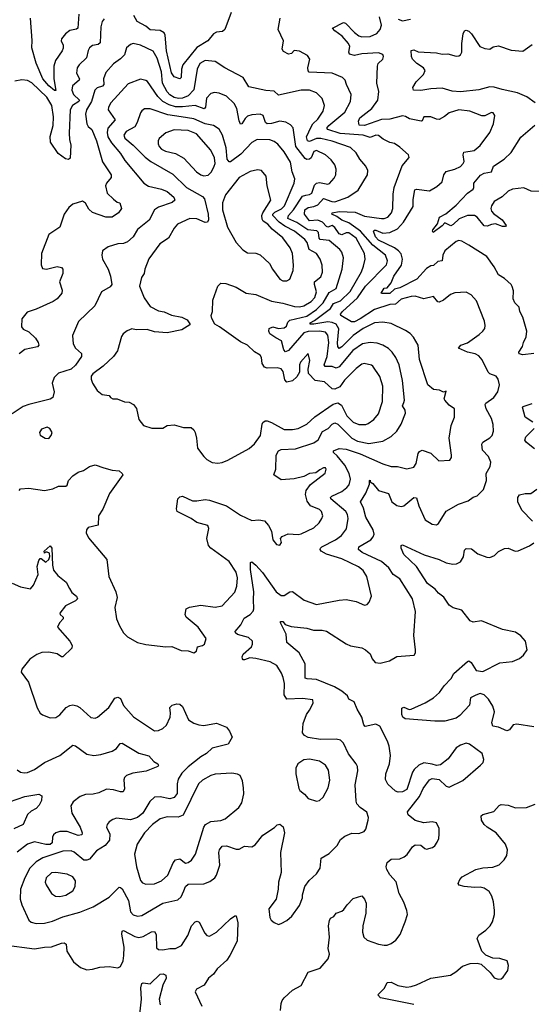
# Model space of a CAD drawing. Extents: x 1954683 to 2060285, y 904798 to 1016299.
# Tile 465 of 472: x 2045089 to 2048718, y 1004319 to 1011305. Entities that reach past the tile are written whole.
import ezdxf

# ---------------------------------------------------------------- set-up
doc = ezdxf.new("R2010")
doc.units = 0

msp = doc.modelspace()

# ---------------------------------------------------------------- linework, layer by layer
at = {"layer": '0CON10XD'}
for points in [[(2045507.9, 1011345), (2045501.4, 1011245), (2045492.4, 1011237.6), (2045445, 1011228.6), (2045415, 1011205.6), (2045385, 1011170), (2045382.7, 1011155), (2045397.5, 1011125), (2045396.8, 1011103.2), (2045390.8, 1011085), (2045343.5, 1011016.5), (2045330.4, 1010975), (2045330.6, 1010885), (2045345, 1010802.5), (2045335, 1010803.3), (2045295, 1010835.9), (2045254.4, 1010884.4), (2045205.9, 1010995.9), (2045174.7, 1011105), (2045176.9, 1011156.9), (2045165.5, 1011315)], [(2046588.2, 1011355), (2046545, 1011236.2), (2046527.9, 1011222.1), (2046484.5, 1011215.5), (2046465, 1011205.8), (2046422.9, 1011155), (2046345, 1011108), (2046246.2, 1010985), (2046236.2, 1010955), (2046235.3, 1010895), (2046225, 1010884.5), (2046185, 1010899.5), (2046165, 1010928), (2046130.2, 1011085), (2046121.8, 1011195), (2046115, 1011212.5), (2046085, 1011227.9), (2046015, 1011232.8), (2045985, 1011258.4), (2045922.4, 1011292.4), (2045897.8, 1011335)], [(2045689.4, 1011310.6), (2045675, 1011291.2), (2045664.6, 1011255.4), (2045658.9, 1011141.1), (2045645, 1011129.3), (2045605, 1011122.1), (2045584.4, 1011105), (2045574, 1011086), (2045563.1, 1011035), (2045511.8, 1010985), (2045497.4, 1010962.6), (2045491.8, 1010925), (2045513.3, 1010885), (2045512.2, 1010875), (2045464.5, 1010835), (2045458.8, 1010805), (2045471.8, 1010775), (2045514, 1010735), (2045509.7, 1010725), (2045463.4, 1010695), (2045447.1, 1010665), (2045440.4, 1010500.4), (2045442.5, 1010455), (2045452, 1010415), (2045447.1, 1010322.9), (2045435, 1010313.8), (2045415, 1010317.5), (2045363.1, 1010355), (2045308.2, 1010435), (2045306.4, 1010476.4), (2045326.5, 1010555), (2045329.4, 1010615), (2045317.2, 1010695), (2045281.4, 1010755), (2045175, 1010856.4), (2045145, 1010874.5), (2045105, 1010879.4), (2045055, 1010868)], [(2048447, 1008433), (2048435.6, 1008475), (2048397.9, 1008545), (2048391.5, 1008575), (2048395.7, 1008585), (2048451.9, 1008625), (2048480, 1008665), (2048492.5, 1008715), (2048483.8, 1008755), (2048468.8, 1008775), (2048425, 1008792.5), (2048411.5, 1008805), (2048370.7, 1008890.7), (2048345, 1008920.4), (2048319.2, 1008935), (2048266.7, 1008946.7), (2048202, 1008975), (2048218, 1008995), (2048265, 1009013.3), (2048348.9, 1009071.1), (2048375, 1009094), (2048388.6, 1009115), (2048391.9, 1009135), (2048386.7, 1009165), (2048329.6, 1009309.6), (2048292.4, 1009352.4), (2048255, 1009372), (2048175, 1009367.1), (2048145, 1009354.4), (2048095, 1009314.4), (2048065, 1009300), (2048055, 1009303.8), (2048025, 1009340), (2047955, 1009325.5), (2047895, 1009342.3), (2047865, 1009340.3), (2047795, 1009320.9), (2047755, 1009286), (2047715.2, 1009284.8), (2047605, 1009248.8), (2047505, 1009181.4), (2047465, 1009162), (2047442, 1009162), (2047368.2, 1009205), (2047365.3, 1009215), (2047377.8, 1009235), (2047485, 1009331.4), (2047543.1, 1009415), (2047690, 1009565), (2047698.7, 1009595), (2047684.6, 1009635), (2047595, 1009704), (2047506.6, 1009805), (2047425, 1009863.1), (2047375, 1009883.1), (2047339.6, 1009909.6), (2047304.2, 1009925), (2047306.2, 1009935), (2047355.8, 1009944.2), (2047469.2, 1009939.2), (2047535, 1009910.4), (2047655.3, 1009894.7), (2047675, 1009894), (2047700, 1009905), (2047725.6, 1009934.4), (2047736.5, 1009965), (2047738, 1010068), (2047744.7, 1010115.3), (2047802.3, 1010267.7), (2047851.7, 1010328.3), (2047846.6, 1010346.6), (2047785, 1010400.8), (2047746.8, 1010426.8), (2047715.8, 1010434.2), (2047668.1, 1010458.1), (2047633.4, 1010483.4), (2047615, 1010486.8), (2047575, 1010468.7), (2047525, 1010486.4), (2047362.7, 1010497.3), (2047274.5, 1010525), (2047268.2, 1010535), (2047281.1, 1010555), (2047395, 1010648.8), (2047436.1, 1010725), (2047441.2, 1010775), (2047406.2, 1010845), (2047398.5, 1010875), (2047380, 1010895), (2047305, 1010924.7), (2047142.7, 1010932.7), (2047135, 1010942.5), (2047133, 1010963), (2047147.1, 1011025), (2047131.2, 1011051.2), (2047075, 1011080.9), (2047035, 1011086.7), (2047016.7, 1011065), (2046995, 1011060), (2046960, 1011080), (2046952, 1011095), (2046960, 1011155), (2046922.5, 1011235), (2046935.8, 1011315)], [(2048735, 1008936.9), (2048657.1, 1008927.1), (2048633.1, 1008933.1), (2048628.8, 1008945), (2048655.8, 1008985), (2048661.9, 1009015), (2048681.9, 1009055), (2048686.9, 1009095), (2048658.6, 1009195), (2048636.9, 1009235), (2048632.5, 1009265), (2048602.5, 1009295), (2048589.2, 1009325), (2048592.3, 1009382.3), (2048582.7, 1009412.7), (2048575, 1009426.7), (2048527.9, 1009467.9), (2048485.7, 1009495.7), (2048455, 1009552.5), (2048403.8, 1009625), (2048274.7, 1009704.7), (2048225, 1009732.9), (2048205, 1009738.1), (2048185, 1009731.9), (2048104.7, 1009665.3), (2048091.3, 1009635), (2048086.7, 1009595), (2048055, 1009589.2), (2048025, 1009560.9), (2048005, 1009558.1), (2047975, 1009539.4), (2047906.9, 1009465), (2047785, 1009402.3), (2047747, 1009393), (2047715, 1009361.2), (2047661.5, 1009361.5), (2047654.3, 1009365), (2047675, 1009400), (2047695, 1009403.3), (2047725, 1009438), (2047742.6, 1009485), (2047797.3, 1009562.7), (2047805.2, 1009605.2), (2047794, 1009644), (2047777.3, 1009665), (2047746.9, 1009686.9), (2047635, 1009740.4), (2047612, 1009765), (2047600, 1009805), (2047605, 1009812), (2047615, 1009810.9), (2047665, 1009790.5), (2047715, 1009796), (2047768.2, 1009821.8), (2047812.8, 1009867.2), (2047880.9, 1009979.1), (2047880.9, 1010029.1), (2047892.8, 1010097.2), (2047905, 1010101.9), (2047995, 1010091.8), (2048048.3, 1010121.7), (2048086, 1010155), (2048098.1, 1010205), (2048115, 1010228.1), (2048175, 1010244.4), (2048215, 1010264.4), (2048235.7, 1010285), (2048241.9, 1010298.1), (2048234.4, 1010345.6), (2048240, 1010365), (2048312.7, 1010377.3), (2048355, 1010412), (2048424, 1010505), (2048450, 1010565), (2048458.8, 1010625), (2048446.7, 1010645), (2048435, 1010647.5), (2048387.7, 1010622.3), (2048368.3, 1010621.7), (2048282.5, 1010655), (2048205, 1010665.8), (2048135.7, 1010644.3), (2048102.9, 1010617.1), (2048065, 1010598), (2048045, 1010599.2), (2048005, 1010615.6), (2047956, 1010616), (2047943.3, 1010586.7), (2047935.9, 1010584.1), (2047855, 1010602.4), (2047825, 1010618.7), (2047805, 1010621.8), (2047715, 1010600), (2047655, 1010597.2), (2047535, 1010553.8), (2047496.1, 1010556.1), (2047492.3, 1010585), (2047500.8, 1010609.2), (2047588.2, 1010675), (2047628.7, 1010735), (2047636, 1010795), (2047622.1, 1010855), (2047626.7, 1010975), (2047631.2, 1010995), (2047664.1, 1011025.9), (2047670, 1011045), (2047665, 1011057.5), (2047635, 1011068.8), (2047515, 1011062.7), (2047465, 1011050.8), (2047429.5, 1011059.5), (2047423.3, 1011075), (2047431.5, 1011115), (2047422.3, 1011135), (2047377.7, 1011187.7), (2047325.5, 1011225), (2047309.2, 1011245), (2047385, 1011284.5), (2047401.1, 1011281.1)], [(2047401.1, 1011281.1), (2047465, 1011214.2), (2047495, 1011191.2), (2047516.2, 1011183.8), (2047575, 1011186.6), (2047622.4, 1011207.6), (2047647.3, 1011235), (2047654.6, 1011265), (2047641.4, 1011325)], [(2047775, 1011308), (2047805, 1011297.5), (2047862, 1011308)], [(2048510.6, 1010809.4), (2048455, 1010827.1), (2048425, 1010829.5), (2048345, 1010806.7), (2048215, 1010792.9), (2048157.3, 1010797.3), (2048085, 1010818.9), (2048005.5, 1010814.5), (2047935, 1010802.2), (2047883.3, 1010805), (2047878.8, 1010825), (2047900.8, 1010865), (2047953.7, 1010916.4), (2047964.5, 1010945), (2047952.4, 1010962.4), (2047905.7, 1010995), (2047875.7, 1011025), (2047867.5, 1011045), (2047865, 1011086.7), (2047885, 1011091.2), (2047915, 1011077.8), (2048045, 1011069.1), (2048085, 1011060.8), (2048125, 1011063.1), (2048185, 1011047.1), (2048205, 1011048), (2048216, 1011055), (2048225.6, 1011075), (2048225.4, 1011135), (2048234.7, 1011205.3), (2048244.6, 1011225.4), (2048255, 1011230.8), (2048275, 1011224.2), (2048295, 1011205.8), (2048352.9, 1011115), (2048389.7, 1011099.7), (2048425, 1011096.7), (2048446.8, 1011113.2), (2048485, 1011120.5), (2048575, 1011088.1), (2048658.3, 1011081.7), (2048725, 1011128.8)], [(2046945, 1004892), (2046985, 1004914.2), (2047019.2, 1004945), (2047075, 1005018.8), (2047094.3, 1005075), (2047094.4, 1005095), (2047111.4, 1005155), (2047143.4, 1005196.6), (2047194.3, 1005245.7), (2047221.2, 1005285), (2047226.7, 1005355), (2047285, 1005388.8), (2047340, 1005445), (2047365, 1005488), (2047395, 1005510.8), (2047445, 1005532.5), (2047495, 1005530), (2047533.3, 1005545), (2047545, 1005562.5), (2047561.4, 1005625), (2047562.9, 1005645), (2047552.3, 1005682.3), (2047505, 1005714), (2047481.3, 1005741.3), (2047475, 1005760), (2047469.4, 1005875), (2047488.1, 1005975), (2047485.6, 1006005), (2047476.9, 1006025), (2047422.3, 1006095), (2047385, 1006172), (2047365, 1006192.9), (2047335, 1006200.5), (2047221.8, 1006198.2), (2047135, 1006210.8), (2047109.4, 1006225), (2047096.1, 1006246.1), (2047099.5, 1006310.5), (2047123.9, 1006376.1), (2047145.6, 1006405), (2047170, 1006455), (2047168, 1006478), (2047095, 1006487.7), (2046984.7, 1006484.7), (2046965.3, 1006515.3), (2046966.4, 1006595), (2046958.4, 1006638.4), (2046947.2, 1006667.2), (2046912.1, 1006722.1), (2046865, 1006748.2), (2046765, 1006771.8), (2046721.7, 1006778.3), (2046684, 1006764), (2046675, 1006763.8), (2046670.5, 1006770.5), (2046668, 1006785), (2046675, 1006803.3), (2046733.1, 1006855), (2046741.4, 1006875), (2046740.8, 1006895), (2046711.7, 1006921.7), (2046635, 1006942.9), (2046620, 1006955), (2046617.5, 1006965), (2046658.8, 1007011.2), (2046682.2, 1007057.8), (2046725.2, 1007084.8), (2046745, 1007107.5), (2046751.2, 1007125), (2046748.7, 1007191.3), (2046750, 1007245), (2046726.4, 1007403.6), (2046726.7, 1007453.3), (2046735, 1007458), (2046765, 1007434.3), (2046811.7, 1007381.7), (2046907.8, 1007245), (2046945, 1007220), (2046965, 1007219.4), (2047005, 1007244.4), (2047025, 1007248.1), (2047107.4, 1007187.4), (2047195, 1007156.5), (2047355, 1007186.5), (2047405, 1007190), (2047475, 1007177.1), (2047535, 1007150), (2047553.6, 1007156.4), (2047568.3, 1007171.7), (2047584, 1007215), (2047551.9, 1007355), (2047526.5, 1007396.5), (2047493.4, 1007423.4), (2047375, 1007478.9), (2047265, 1007512.4), (2047227.3, 1007535), (2047220.9, 1007545), (2047222.2, 1007555), (2047233.3, 1007565), (2047328.9, 1007615), (2047372.5, 1007645), (2047407, 1007693), (2047419.6, 1007765), (2047414.7, 1007794.7), (2047402.5, 1007815), (2047295.4, 1007905), (2047294.5, 1007915), (2047304.4, 1007925), (2047373.4, 1007956.6), (2047410.5, 1007985), (2047425.4, 1008005), (2047435.3, 1008045), (2047426.7, 1008085), (2047395.1, 1008145.1), (2047341.4, 1008211.4), (2047314, 1008235), (2047314, 1008245), (2047355, 1008263.5), (2047405, 1008256.9), (2047503.7, 1008223.7), (2047665, 1008154.5), (2047725, 1008135.6), (2047770, 1008135), (2047835, 1008118.8), (2047885, 1008130), (2047900.6, 1008155), (2047915, 1008226.7), (2047925, 1008242), (2047945, 1008250.8), (2048005, 1008229.2), (2048062.5, 1008175), (2048140, 1008180), (2048151.7, 1008198.3), (2048153.3, 1008215), (2048134.5, 1008335), (2048148.6, 1008425), (2048174, 1008485), (2048173.3, 1008543.3), (2048135, 1008570), (2048104.4, 1008605), (2048100, 1008615), (2048115, 1008670), (2048095, 1008662.5), (2048066.9, 1008676.9), (2048025, 1008682.2), (2047983.3, 1008715), (2047926.2, 1008895), (2047914.6, 1008994.6), (2047882.4, 1009052.4), (2047858.6, 1009078.6), (2047825, 1009100.6), (2047725, 1009148.5), (2047665, 1009160), (2047605, 1009153.5), (2047525, 1009113), (2047455.1, 1009064.9), (2047375, 1008984.7), (2047355, 1008972.7), (2047345.3, 1008985.3), (2047343.3, 1009013.3), (2047352.6, 1009112.6), (2047335, 1009143.8), (2047306.2, 1009156.2), (2047275, 1009161), (2047175, 1009143.8), (2047150, 1009145), (2047149.4, 1009155), (2047179.6, 1009170.4), (2047293.8, 1009255), (2047315, 1009291.6), (2047365, 1009310.9), (2047433.4, 1009376.6), (2047513.4, 1009515), (2047528.9, 1009555), (2047540.4, 1009605), (2047535.4, 1009645), (2047475, 1009754), (2047425, 1009791.9), (2047405, 1009792.2), (2047375, 1009778.8), (2047356.2, 1009786.2), (2047325, 1009830.3), (2047305, 1009844.7), (2047275, 1009834), (2047265, 1009837.3), (2047238.1, 1009868.1), (2047205, 1009883.5), (2047145, 1009879), (2047108.8, 1009925), (2047112.2, 1009955), (2047135, 1009972.5), (2047175, 1009978.5), (2047205, 1009991.4), (2047245, 1010036.6), (2047304.4, 1010014.4), (2047325, 1010013.8), (2047417.5, 1010045), (2047490, 1010095), (2047555.4, 1010204.6), (2047559.6, 1010235), (2047545.4, 1010265.4), (2047501.9, 1010315), (2047475, 1010361.4), (2047435, 1010399.1), (2047306.6, 1010443.4), (2047225, 1010461.4), (2047195, 1010462.4), (2047145, 1010441.6), (2047130, 1010445), (2047124.3, 1010475), (2047155.9, 1010544.1), (2047168, 1010565), (2047205, 1010599.3), (2047242.3, 1010655), (2047250.9, 1010695), (2047234.7, 1010744.7), (2047195, 1010786.7), (2047145, 1010804.1), (2047085, 1010805.9), (2046925, 1010768.9), (2046895, 1010798.9), (2046835, 1010803.4), (2046715, 1010828), (2046675, 1010895.8), (2046545, 1010963.1), (2046475, 1011007.3), (2046405, 1011015.4), (2046366, 1010994), (2046348.1, 1010955), (2046325, 1010806.9), (2046284.8, 1010765.2), (2046245, 1010747.6), (2046215, 1010746.4), (2046185, 1010754), (2046155, 1010771.6), (2046135, 1010792.4), (2046101.2, 1010855), (2046094.8, 1010935), (2046065, 1011031.9), (2046035, 1011081.2), (2045946.7, 1011125), (2045895, 1011135.7), (2045875, 1011129.2), (2045845.7, 1011104.3), (2045832.9, 1011055), (2045805, 1011026.5), (2045755, 1010992.2), (2045700.6, 1010929.4), (2045683.6, 1010885), (2045685, 1010844.4), (2045675.6, 1010834.4), (2045638.5, 1010821.5), (2045621.2, 1010805), (2045598.7, 1010725), (2045562.7, 1010665), (2045555.3, 1010635), (2045565.4, 1010565), (2045575, 1010547.5), (2045600, 1010525), (2045635.2, 1010445), (2045676.9, 1010296.9), (2045738.9, 1010205), (2045738.6, 1010185), (2045704, 1010145), (2045698.6, 1010125), (2045710, 1010075), (2045755, 1010031.4), (2045781.3, 1010011.3), (2045800, 1010005), (2045812, 1009965), (2045791.2, 1009935), (2045745, 1009903.5), (2045700, 1009905), (2045605, 1009937.3), (2045580.3, 1009960.3), (2045555, 1010004.3), (2045535, 1010018.2), (2045466.7, 1009995), (2045438.7, 1009971.3), (2045404.2, 1009925), (2045375, 1009834), (2045295, 1009782), (2045244.4, 1009645), (2045240.8, 1009565), (2045250.6, 1009540.6), (2045280, 1009535), (2045355, 1009552.9), (2045385, 1009545.6), (2045394.3, 1009535), (2045395.4, 1009505), (2045372.5, 1009445), (2045390.6, 1009385), (2045388.6, 1009365), (2045355.6, 1009325), (2045325.7, 1009305), (2045205, 1009250.6), (2045141.3, 1009228.7), (2045103.3, 1009183.3), (2045101.2, 1009125), (2045115, 1009110), (2045155, 1009090), (2045201.9, 1009045), (2045220.6, 1009015), (2045224.2, 1008995), (2045215, 1008982.9), (2045125.7, 1008964.3), (2045084.8, 1008935.2)], [(2046325, 1006812.5), (2046342.5, 1006825), (2046350, 1006855), (2046385, 1006863.8), (2046400, 1006875), (2046411.2, 1006915), (2046354.2, 1006995), (2046270, 1007065), (2046262.5, 1007085), (2046270, 1007125), (2046293.4, 1007136.6), (2046375, 1007151.1), (2046475, 1007135.6), (2046525, 1007147.1), (2046615, 1007242.5), (2046629.2, 1007285), (2046635.3, 1007344.7), (2046624, 1007385), (2046575, 1007461.1), (2046445.7, 1007555), (2046428.9, 1007575), (2046417.5, 1007625), (2046430, 1007695), (2046423.3, 1007715), (2046345, 1007738.1), (2046305, 1007765.6), (2046206.7, 1007815), (2046202.5, 1007835), (2046212, 1007905), (2046225, 1007918.8), (2046243.9, 1007923.9), (2046315, 1007891.9), (2046345, 1007890.6), (2046405, 1007901.1), (2046435, 1007896.9), (2046555, 1007856.7), (2046655, 1007788.6), (2046735, 1007751.4), (2046785, 1007755.6), (2046825, 1007749.2), (2046854.2, 1007715), (2046874.2, 1007675), (2046883.8, 1007613.8), (2046911.7, 1007581.7), (2046935, 1007577.5), (2046946.2, 1007595), (2046940, 1007625), (2046950.8, 1007639.2), (2046994.2, 1007655.8), (2047065, 1007653.1), (2047085, 1007658.1), (2047175, 1007700), (2047212.5, 1007735), (2047232.9, 1007765), (2047240, 1007785), (2047230.6, 1007815), (2047215, 1007830), (2047151.9, 1007855), (2047128.1, 1007888.1), (2047115.5, 1007935), (2047121.4, 1007965), (2047152.2, 1008007.8), (2047255, 1008086.7), (2047263.8, 1008115), (2047257.5, 1008125), (2047243.3, 1008125), (2047218.3, 1008111.7), (2047189.1, 1008090.9), (2047145, 1008085.3), (2047105, 1008064.3), (2047035, 1008046.7), (2046945, 1008041.2), (2046892.5, 1008075), (2046906, 1008115), (2046907.5, 1008215), (2046924, 1008245), (2046945, 1008255.5), (2047045, 1008259.2), (2047175, 1008302.2), (2047205.6, 1008324.4), (2047236.7, 1008383.3), (2047276.8, 1008403.2), (2047305.5, 1008435), (2047325, 1008445.4), (2047345, 1008436), (2047445, 1008335.3), (2047485, 1008315.3), (2047565, 1008297.8), (2047665, 1008314.5), (2047723.4, 1008346.6), (2047763.9, 1008386.1), (2047795, 1008434), (2047825.7, 1008514.3), (2047823.3, 1008535), (2047805.4, 1008565), (2047815, 1008590), (2047818.5, 1008605), (2047805.4, 1008745), (2047781.2, 1008855), (2047757.7, 1008907.7), (2047732.2, 1008945), (2047705, 1008972.2), (2047665, 1008996.7), (2047625, 1009008.8), (2047575, 1009014.6), (2047520.6, 1009005), (2047452.9, 1008957.1), (2047355, 1008842.8), (2047335, 1008832), (2047305, 1008845.2), (2047255, 1008844.7), (2047248.2, 1008855), (2047271.1, 1008915), (2047282.9, 1009015), (2047275.6, 1009065.6), (2047257.9, 1009087.9), (2047215, 1009095.2), (2047135, 1009091.8), (2047105.7, 1009084.3), (2046995, 1008958.5), (2046975, 1008949.4), (2046962.8, 1008962.8), (2046945.6, 1009025.6), (2046905, 1009048.1), (2046863.6, 1009075), (2046855.5, 1009095), (2046858, 1009115), (2046884.6, 1009125.4), (2046925, 1009113.4), (2046965, 1009118.5), (2046980.7, 1009129.3), (2046991.6, 1009158.4), (2047005, 1009172.8), (2047125, 1009202.4), (2047195, 1009249.6), (2047242.8, 1009295), (2047285, 1009369), (2047333.3, 1009396.7), (2047376.2, 1009535), (2047386.5, 1009615), (2047375.4, 1009655.4), (2047360.6, 1009675), (2047285, 1009738.4), (2047220.4, 1009745), (2047213.7, 1009755), (2047209.5, 1009795), (2047197.2, 1009807.2), (2047133.5, 1009813.5), (2047056.2, 1009866.2), (2046991.8, 1009895), (2046995.8, 1009915), (2047030.7, 1009955), (2047095, 1010053.6), (2047119, 1010061), (2047145, 1010064.2), (2047160.4, 1010075), (2047180, 1010130), (2047195, 1010146.1), (2047215, 1010148.9), (2047275, 1010137.3), (2047287.3, 1010142.7), (2047319.8, 1010180.2), (2047331.5, 1010205), (2047333.3, 1010245), (2047324.4, 1010275), (2047299.6, 1010309.6), (2047258.9, 1010345), (2047195, 1010376.4), (2047175, 1010370.9), (2047156.1, 1010325), (2047145.7, 1010314.3), (2047125, 1010313.7), (2047115, 1010320.6), (2047047.6, 1010405), (2047028.3, 1010538.3), (2047009.1, 1010559.1), (2046977.6, 1010577.6), (2046935, 1010584.6), (2046875, 1010568.8), (2046845, 1010566.9), (2046832.2, 1010575), (2046815.6, 1010625), (2046795, 1010634.4), (2046735, 1010630.4), (2046705, 1010620), (2046688, 1010605), (2046665, 1010565.7), (2046655, 1010564), (2046645, 1010586.7), (2046630, 1010675), (2046610.9, 1010710.9), (2046555, 1010762.2), (2046505, 1010782.9), (2046470.7, 1010789.3), (2046445, 1010780.6), (2046415, 1010748.1), (2046408.1, 1010685), (2046397.9, 1010672.1), (2046335, 1010695.2), (2046245, 1010685.8), (2046195, 1010686.8), (2046150.1, 1010700.1), (2046104.2, 1010725), (2046069.2, 1010759.2), (2045995, 1010866.9), (2045985, 1010874.4), (2045945, 1010881.9), (2045859.3, 1010850.7), (2045734.7, 1010715.3), (2045719.1, 1010685), (2045717.3, 1010665), (2045767.3, 1010595), (2045715, 1010535.8), (2045709.3, 1010505), (2045714.7, 1010475), (2045740.8, 1010430.8), (2045805.4, 1010355), (2045835.5, 1010305), (2045970.8, 1010145), (2046003.8, 1010123.8), (2046095, 1010101.5), (2046135, 1010085.4), (2046181.9, 1010045), (2046190.8, 1010025), (2046171.7, 1010008.3), (2046075, 1009974), (2046045.5, 1009955), (2046007.6, 1009882.4), (2045923.9, 1009816.1), (2045893.6, 1009765), (2045855, 1009730), (2045825, 1009717.5), (2045786.4, 1009713.6), (2045716.1, 1009693.9), (2045677.5, 1009665), (2045672, 1009635), (2045675.5, 1009605), (2045717.3, 1009535), (2045733.6, 1009485), (2045742.5, 1009425), (2045730, 1009410), (2045669.2, 1009375), (2045621.9, 1009275), (2045506.3, 1009163.7), (2045462.7, 1009065), (2045468.5, 1009005), (2045484.4, 1008975), (2045527.2, 1008937.2), (2045528.1, 1008915), (2045485.8, 1008854.2), (2045455, 1008825.6), (2045364.1, 1008795.9), (2045334.2, 1008765.8), (2045318.8, 1008725), (2045334.1, 1008664.1), (2045323.8, 1008625), (2045305, 1008611.4), (2045155, 1008575.7), (2045115, 1008560), (2045035, 1008509.2)], [(2048745.3, 1010715.3), (2048686.9, 1010756.9), (2048620.8, 1010785), (2048510.6, 1010809.4)], [(2046495, 1008157.5), (2046525, 1008164.2), (2046565, 1008180), (2046716.6, 1008263.4), (2046755.2, 1008294.8), (2046796.2, 1008353.8), (2046809.6, 1008435), (2046815, 1008447.1), (2046831.4, 1008458.6), (2046845, 1008459.5), (2046875, 1008447.7), (2046965, 1008398.4), (2047025, 1008397.5), (2047065, 1008405.4), (2047125.2, 1008434.8), (2047183.2, 1008486.8), (2047312.4, 1008577.6), (2047345, 1008585.4), (2047370.8, 1008570.8), (2047410, 1008495), (2047455, 1008449.4), (2047495, 1008431.6), (2047545, 1008432.9), (2047560.5, 1008439.5), (2047600.8, 1008469.2), (2047635, 1008509.2), (2047662.9, 1008595), (2047664, 1008704), (2047644.1, 1008774.1), (2047595, 1008846.9), (2047584.6, 1008854.6), (2047533.3, 1008866.7), (2047515, 1008860), (2047475, 1008829.1), (2047393.6, 1008746.4), (2047359.2, 1008700.8), (2047325, 1008684.6), (2047305, 1008686.2), (2047251.2, 1008735), (2047185, 1008745.5), (2047138.5, 1008795), (2047136.5, 1008825), (2047147.9, 1008887.9), (2047135, 1008937.5), (2047080.9, 1008875), (2047074.6, 1008855), (2047074.5, 1008805), (2047055, 1008770), (2047025, 1008742.9), (2046985, 1008733.5), (2046970.5, 1008750.5), (2046958.3, 1008808.3), (2046945, 1008828.2), (2046915, 1008835.3), (2046845, 1008833.5), (2046825, 1008840.4), (2046809.6, 1008865), (2046805, 1008907.5), (2046795, 1008925.7), (2046755, 1008949.2), (2046706.3, 1008996.3), (2046655, 1009019.2), (2046506.7, 1009125), (2046474.2, 1009144.2), (2046451.2, 1009185), (2046448, 1009205), (2046455.8, 1009235), (2046458.8, 1009315), (2046493.8, 1009415), (2046515, 1009436.7), (2046552.3, 1009432.3), (2046625, 1009407.5), (2046695, 1009364), (2046765, 1009355.7), (2046875, 1009308.1), (2046955, 1009294.1), (2047039.1, 1009269.1), (2047075, 1009266.9), (2047105, 1009275.3), (2047156.1, 1009305), (2047182.7, 1009335), (2047194.6, 1009375), (2047179.5, 1009425), (2047179.4, 1009445), (2047225, 1009480.8), (2047237.4, 1009512.6), (2047234, 1009564), (2047220, 1009605), (2047195, 1009645.5), (2047141.5, 1009675), (2047127.6, 1009725), (2047112.5, 1009745), (2047038.7, 1009805), (2046969.6, 1009840.4), (2046929.5, 1009869.5), (2046885.8, 1009915), (2046885.3, 1009925), (2046899.9, 1009940.1), (2046946.4, 1009963.6), (2046968.1, 1009985), (2047036.2, 1010145), (2047040, 1010175), (2047022.7, 1010225), (2047009.6, 1010295), (2046965, 1010366.7), (2046920.9, 1010420.9), (2046895, 1010440.4), (2046863, 1010453), (2046774.1, 1010455.9), (2046735, 1010432.7), (2046658, 1010352), (2046585, 1010297.5), (2046575, 1010295.6), (2046560.9, 1010315), (2046553.6, 1010395), (2046528.2, 1010485), (2046505, 1010527.1), (2046465, 1010553.5), (2046405, 1010566.6), (2046325, 1010602.5), (2046234.8, 1010615.2), (2046140.5, 1010630.5), (2046015, 1010672.3), (2045975, 1010672.9), (2045955, 1010659.2), (2045945, 1010643.8), (2045923.6, 1010575), (2045906.5, 1010545), (2045845, 1010510.9), (2045827.3, 1010485), (2045835, 1010463.6), (2045894.8, 1010414.8), (2045979, 1010329), (2046018.5, 1010298.5), (2046175, 1010207.8), (2046272.5, 1010115), (2046385, 1010050.3), (2046400, 1010035), (2046425.3, 1009925), (2046428.4, 1009885), (2046421.8, 1009868.2), (2046405, 1009865.5), (2046345, 1009892.2), (2046295, 1009894.7), (2046208.8, 1009855), (2046184.4, 1009825.6), (2046144.5, 1009755.5), (2046084.2, 1009715), (2046005, 1009608.8), (2045975.8, 1009535), (2045972, 1009505), (2045954.3, 1009475), (2045940, 1009415), (2045971.7, 1009331.7), (2046015, 1009270.6), (2046075, 1009239.4), (2046115, 1009231.4), (2046165, 1009208.1), (2046240, 1009195), (2046276.4, 1009176.4), (2046297, 1009147), (2046295, 1009140), (2046240, 1009105), (2046135, 1009084.2), (2046045, 1009089.2), (2045993.6, 1009106.4), (2045916.4, 1009103.6), (2045885, 1009111.2), (2045851.7, 1009098.3), (2045822.5, 1009075), (2045812.3, 1009057.7), (2045782, 1008955), (2045754, 1008915), (2045682.2, 1008847.8), (2045608.3, 1008791.7), (2045595.7, 1008775), (2045595.7, 1008755), (2045605.8, 1008725), (2045638.8, 1008675), (2045675, 1008646.2), (2045725, 1008637.5), (2045733.6, 1008623.6), (2045750, 1008615), (2045780, 1008615), (2045833.8, 1008593.8), (2045865, 1008592), (2045895.8, 1008575.8), (2045917.3, 1008547.3), (2045935, 1008467.5), (2045966.4, 1008426.4), (2046027, 1008407), (2046103.6, 1008406.4), (2046135, 1008426.2), (2046185, 1008430), (2046252.3, 1008412.3), (2046305, 1008411.2), (2046325.6, 1008395.6), (2046334.2, 1008375), (2046344, 1008335), (2046350, 1008265), (2046395, 1008206.2), (2046416.2, 1008185), (2046455, 1008164.2), (2046495, 1008157.5)], [(2046395, 1010197.1), (2046425, 1010201.9), (2046450.6, 1010225), (2046468.9, 1010265), (2046474.6, 1010285), (2046471.8, 1010325), (2046445, 1010378.1), (2046344.5, 1010494.5), (2046285, 1010519.7), (2046185, 1010522.5), (2046125, 1010502.7), (2046078.6, 1010461.4), (2046071.1, 1010445), (2046071.8, 1010425), (2046079.1, 1010405), (2046095.8, 1010385.8), (2046122.3, 1010372.3), (2046195, 1010354.4), (2046252.4, 1010322.4), (2046344.2, 1010225), (2046373.6, 1010203.6), (2046395, 1010197.1)], [(2048815, 1010086.9), (2048717.7, 1010087.7), (2048665, 1010111.9), (2048585, 1010101.4), (2048555, 1010087.7), (2048512.3, 1010047.7), (2048455, 1010014.2), (2048434.7, 1009985), (2048431.6, 1009965), (2048436.6, 1009946.6), (2048449.5, 1009929.5), (2048511.4, 1009885), (2048540, 1009845), (2048535, 1009837.5), (2048515, 1009838.6), (2048465, 1009856.5), (2048435, 1009852.9), (2048405, 1009840.9), (2048385, 1009842.2), (2048335, 1009903.8), (2048315, 1009914.7), (2048295, 1009916.7), (2048265, 1009915.3), (2048207.3, 1009892.7), (2048165, 1009851.2), (2048147.6, 1009842.4), (2048105, 1009864), (2048085, 1009841.9), (2048022.5, 1009795), (2048016.2, 1009805), (2048020, 1009815), (2048053.7, 1009856.3), (2048066.4, 1009905), (2048111.8, 1009928.2), (2048185, 1009988.1), (2048266.2, 1010073.8), (2048305, 1010102.7), (2048311.2, 1010115), (2048311.1, 1010145), (2048358, 1010202), (2048385, 1010216), (2048436.2, 1010225), (2048450.9, 1010265), (2048525.5, 1010315), (2048576.4, 1010363.6), (2048645, 1010471.1), (2048743.3, 1010556.7)], [(2046955, 1009451.8), (2046985, 1009452.2), (2047005.4, 1009464.6), (2047028.5, 1009525), (2047032.4, 1009562.4), (2047023.9, 1009645), (2047007.2, 1009687.2), (2046955, 1009756.5), (2046879.2, 1009819.2), (2046849.6, 1009855), (2046816, 1009876), (2046808.5, 1009888.5), (2046807.2, 1009915), (2046814.4, 1009935.6), (2046870.4, 1010025), (2046844.4, 1010125), (2046837.1, 1010195), (2046805, 1010234), (2046775, 1010240), (2046725, 1010228.6), (2046645, 1010185.6), (2046548.5, 1010061.5), (2046527.5, 1010005), (2046528.5, 1009955), (2046563.7, 1009833.6), (2046624.6, 1009724.6), (2046673.1, 1009673.1), (2046705, 1009651.9), (2046765, 1009648.1), (2046795, 1009637.5), (2046862, 1009575), (2046881.9, 1009535), (2046933.3, 1009465), (2046955, 1009451.8)], [(2048728.6, 1008448.6), (2048674.3, 1008485), (2048656.2, 1008555), (2048659.5, 1008560.5), (2048725, 1008580.6)], [(2045295, 1008333.3), (2045313.3, 1008355), (2045318.8, 1008375), (2045303.3, 1008405), (2045285, 1008413.8), (2045245, 1008400), (2045230, 1008375), (2045235, 1008357.5), (2045270, 1008335), (2045295, 1008333.3)], [(2046940, 1004275), (2046943.3, 1004325), (2046950, 1004345), (2046966.2, 1004365), (2047025, 1004418.8), (2047085, 1004451.2), (2047135, 1004546.2), (2047220, 1004575), (2047278.3, 1004641.7), (2047287.5, 1004675), (2047276.7, 1004715), (2047285.8, 1004795), (2047280.5, 1004875), (2047286.3, 1004913.7), (2047295, 1004930), (2047317.5, 1004942.5), (2047335, 1004966), (2047375, 1004978.8), (2047388.7, 1004991.3), (2047412, 1005025), (2047455, 1005069.2), (2047515, 1005088.8), (2047534.4, 1005064.4), (2047546.3, 1005036.3), (2047543.8, 1004965), (2047523.7, 1004876.3), (2047521.1, 1004831.1), (2047531.2, 1004795), (2047555, 1004773.1), (2047634.2, 1004745.8), (2047675, 1004738.9), (2047695, 1004738.6), (2047725, 1004749.2), (2047756.3, 1004773.7), (2047789.2, 1004815), (2047822.5, 1004905), (2047840.8, 1004955), (2047835.7, 1004985), (2047814.4, 1005044.4), (2047780.8, 1005105), (2047758.9, 1005188.9), (2047715, 1005237.5), (2047693.1, 1005275), (2047689.4, 1005295), (2047696.9, 1005325), (2047725, 1005349.4), (2047785, 1005351.4), (2047815.4, 1005364.6), (2047838, 1005382), (2047876.2, 1005435), (2047895, 1005451.2), (2047935, 1005448.8), (2047963.3, 1005423.3), (2047975, 1005420), (2048018.3, 1005431.7), (2048035, 1005444), (2048051.3, 1005468.7), (2048062.5, 1005495), (2048065.7, 1005525), (2048064.3, 1005565), (2048045, 1005606.2), (2048015, 1005614), (2047955, 1005606.2), (2047895, 1005624), (2047845, 1005662), (2047840, 1005685), (2047925, 1005793.3), (2047950.3, 1005849.7), (2047995, 1005912.5), (2048015, 1005920), (2048065, 1005913.8), (2048115, 1005865.8), (2048135, 1005860.6), (2048232.5, 1005907.5), (2048357.5, 1006015), (2048376.1, 1006033.9), (2048382.5, 1006055), (2048369.3, 1006099.3), (2048280, 1006165), (2048255, 1006172.5), (2048215, 1006158.6), (2048185, 1006138.6), (2048128.8, 1006061.2), (2048075, 1006017.5), (2048045, 1006013.8), (2048015, 1006023.8), (2047955, 1006031.2), (2047920, 1006015), (2047888, 1005985), (2047875.7, 1005965), (2047835, 1005843.3), (2047805, 1005826.2), (2047775, 1005824), (2047755, 1005830), (2047699.7, 1005879.7), (2047684, 1005915), (2047687.5, 1005955), (2047711.5, 1006025), (2047720.4, 1006085), (2047710.7, 1006150.7), (2047697, 1006187), (2047643.1, 1006293.1), (2047615, 1006305.4), (2047539.4, 1006289.4), (2047530.8, 1006300.8), (2047517.2, 1006357.2), (2047482, 1006412), (2047461.6, 1006465), (2047425, 1006484.5), (2047415, 1006508.5), (2047375, 1006539.6), (2047321.7, 1006571.7), (2047195, 1006624), (2047127.4, 1006627.4), (2047114, 1006634), (2047113.8, 1006735), (2047071.9, 1006811.9), (2046984, 1006885), (2046980, 1006945), (2046940, 1007025), (2046940, 1007035), (2046955, 1007035.7), (2046972.7, 1007012.7), (2047015, 1007000), (2047125, 1006987.8), (2047173.1, 1006973.1), (2047235, 1006973.5), (2047265, 1006967.5), (2047405.5, 1006875.5), (2047435, 1006863.3), (2047515, 1006847.8), (2047541.2, 1006835), (2047574.2, 1006805), (2047589.3, 1006770.7), (2047611.2, 1006745), (2047645, 1006738.6), (2047713.2, 1006756.8), (2047765, 1006786), (2047887.5, 1006795), (2047896.4, 1006813.6), (2047897.5, 1006835), (2047883.8, 1006935), (2047896.8, 1007105), (2047874.5, 1007195), (2047785, 1007337.5), (2047739.2, 1007369.2), (2047706.9, 1007415), (2047655, 1007461.8), (2047519.1, 1007525), (2047493.3, 1007545), (2047495.6, 1007565), (2047578.9, 1007615), (2047597.5, 1007635), (2047604.6, 1007655), (2047595.7, 1007685.7), (2047544.7, 1007775), (2047528.7, 1007838.7), (2047505.7, 1007885), (2047545.6, 1007945), (2047569.7, 1008009.7), (2047570, 1008035), (2047575, 1008036.7), (2047576.2, 1008025), (2047595, 1008013.5), (2047635, 1007965.6), (2047705, 1007944.3), (2047729.4, 1007885), (2047765, 1007857.8), (2047795, 1007851.9), (2047815, 1007855.6), (2047885, 1007915.6), (2047903.1, 1007913.1), (2047920.5, 1007855), (2047966.5, 1007756.5), (2048015.8, 1007725.8), (2048045, 1007720.8), (2048058.9, 1007731.1), (2048115, 1007818.6), (2048201.9, 1007868.1), (2048269.4, 1007890.6), (2048305, 1007916.9), (2048335, 1007927.1), (2048378.6, 1007971.4), (2048401.1, 1008035), (2048398.2, 1008085), (2048425.6, 1008135), (2048431.4, 1008165), (2048415.7, 1008205), (2048370.9, 1008250.9), (2048367.4, 1008292.6), (2048375, 1008307.1), (2048425, 1008338.6), (2048440, 1008355), (2048450.8, 1008385), (2048447, 1008433)], [(2048740.3, 1008260.3), (2048684.6, 1008304.6), (2048672.6, 1008322.6), (2048678.9, 1008345), (2048738.6, 1008405)], [(2045084.4, 1007965.6), (2045095, 1007976.2), (2045155, 1007981.9), (2045264.3, 1007964.3), (2045323.6, 1007976.4), (2045365, 1007995.6), (2045415.6, 1007994.4), (2045425, 1008003.3), (2045434.3, 1008035), (2045465, 1008069.2), (2045505, 1008094.2), (2045542.7, 1008107.3), (2045585, 1008135.8), (2045625, 1008145.8), (2045685, 1008126), (2045745, 1008108), (2045795, 1008103.8), (2045816.7, 1008085), (2045820, 1008075), (2045727.1, 1007942.9), (2045678.4, 1007831.6), (2045649.4, 1007785), (2045645, 1007717.5), (2045575, 1007700.9), (2045562.8, 1007685), (2045559.6, 1007665), (2045577.8, 1007627.8), (2045706.2, 1007475), (2045721.4, 1007355), (2045770.8, 1007245), (2045780, 1007205), (2045764.2, 1007135), (2045776.2, 1007055), (2045796.7, 1007005), (2045826.7, 1006955), (2045855, 1006926.7), (2045925, 1006886.7), (2045985, 1006871.2), (2046125, 1006856.2), (2046168.3, 1006858.3), (2046235, 1006830), (2046285, 1006827.5), (2046325, 1006812.5)], [(2048726.2, 1007746.2), (2048650.5, 1007825), (2048623.5, 1007885), (2048622.2, 1007915), (2048635, 1007933.8), (2048675, 1007944.2), (2048715, 1007944.3), (2048756.4, 1007973.6)], [(2045035, 1007308), (2045095, 1007280.8), (2045165, 1007267.5), (2045188.3, 1007291.7), (2045220.5, 1007369.5), (2045214.3, 1007425), (2045225, 1007467.5), (2045235, 1007482.5), (2045241.7, 1007481.7), (2045275, 1007456.7), (2045296.7, 1007475), (2045303.3, 1007495), (2045300, 1007520), (2045285, 1007527.5), (2045272.5, 1007527.5), (2045265, 1007520), (2045263, 1007533), (2045305, 1007572.5), (2045316.1, 1007556.1), (2045321.2, 1007435), (2045328.3, 1007398.3), (2045360.6, 1007360.6), (2045420, 1007315), (2045441.7, 1007268.3), (2045460, 1007240), (2045493.3, 1007215), (2045498.8, 1007195), (2045485, 1007182), (2045415, 1007146.7), (2045373.8, 1007095), (2045376.2, 1007085), (2045398, 1007065), (2045397.5, 1007055), (2045370.6, 1007025), (2045358, 1006995), (2045445.7, 1006895), (2045460.6, 1006865), (2045459.2, 1006845), (2045395, 1006783.8), (2045385, 1006783.8), (2045354.4, 1006804.4), (2045295, 1006818.1), (2045245.7, 1006814.3), (2045209.7, 1006800.3), (2045161.7, 1006768.3), (2045105, 1006696.7), (2045098.8, 1006675), (2045152, 1006605), (2045212.7, 1006422.7), (2045233.8, 1006385), (2045251.7, 1006371.7), (2045305, 1006350.8), (2045345, 1006352.9), (2045375, 1006372.5), (2045419.2, 1006425), (2045445, 1006440), (2045465, 1006443.1), (2045495, 1006436.9), (2045515, 1006425.6), (2045595, 1006354), (2045625, 1006348.8), (2045640, 1006355), (2045720.6, 1006425), (2045765, 1006490.8), (2045785, 1006496.9), (2045805, 1006488.8), (2045825, 1006440), (2045897.4, 1006357.4), (2046045, 1006260), (2046075, 1006262), (2046105, 1006276.2), (2046130.3, 1006299.7), (2046155.9, 1006355.9), (2046160, 1006385), (2046154.1, 1006425.9), (2046169.7, 1006440.3), (2046205, 1006450.6), (2046225, 1006448.6), (2046245, 1006432.5), (2046287.8, 1006337.8), (2046325, 1006314.3), (2046360.6, 1006300.6), (2046395, 1006296.4), (2046485, 1006313.5), (2046555, 1006284), (2046576.4, 1006256.4), (2046596.7, 1006215), (2046568.8, 1006165), (2046455, 1006136.9), (2046415, 1006097.8), (2046375, 1006075.5), (2046285, 1006003.8)], [(2048735, 1006288.1), (2048615, 1006307.5), (2048588.6, 1006301.4), (2048563.6, 1006266.4), (2048545, 1006260), (2048485.3, 1006285.3), (2048445, 1006291.9), (2048438.8, 1006315), (2048456.1, 1006395), (2048445.4, 1006435), (2048414.7, 1006485), (2048385, 1006515.3), (2048355, 1006524.8), (2048325, 1006512.5), (2048287.6, 1006492.4), (2048279.2, 1006440.8), (2048212.3, 1006367.7), (2048185, 1006349.7), (2048105, 1006326.7), (2048033.4, 1006326.6), (2047824.2, 1006344.2), (2047807.5, 1006355), (2047800, 1006375), (2047800.5, 1006419.5), (2047815, 1006426), (2047851.4, 1006411.4), (2047865, 1006412.5), (2047965, 1006456.7), (2048025, 1006492.5), (2048068, 1006532), (2048101.3, 1006578.7), (2048149.5, 1006630.5), (2048168.9, 1006665), (2048265, 1006752), (2048275, 1006755.8), (2048292.5, 1006745), (2048328.2, 1006688.2), (2048375, 1006680.3), (2048495, 1006742.5), (2048585, 1006752.2), (2048635, 1006771.4), (2048662, 1006795), (2048688.8, 1006835), (2048677.5, 1006895), (2048645, 1006933.3), (2048605, 1006960), (2048515, 1006979.2), (2048365, 1007040), (2048305, 1007031.2), (2048285, 1007040), (2048225.6, 1007115.6), (2048165, 1007131.5), (2048135, 1007150), (2048097.3, 1007207.3), (2048060, 1007235), (2048035.4, 1007265.4), (2047981.9, 1007305), (2047903.8, 1007425), (2047815, 1007510.6), (2047795.6, 1007554.4), (2047796.2, 1007573.8), (2047805, 1007580), (2047958.9, 1007508.9), (2048065, 1007474.5), (2048115, 1007450.4), (2048161.2, 1007441.2), (2048187, 1007443), (2048215, 1007458), (2048236.2, 1007493.8), (2048245, 1007540), (2048255, 1007552.5), (2048295, 1007550), (2048340, 1007515), (2048401.7, 1007491.7), (2048425, 1007490), (2048457.8, 1007502.2), (2048485, 1007532), (2048527.7, 1007552.3), (2048555, 1007554.2), (2048604.3, 1007534.3), (2048625, 1007537.5), (2048705, 1007571.2), (2048735, 1007594)], [(2045071.7, 1005981.7), (2045095, 1005966.2), (2045121.7, 1005961.7), (2045145, 1005963.1), (2045195, 1005984.4), (2045265, 1006035.5), (2045374, 1006085), (2045465, 1006157.1), (2045485, 1006151.9), (2045565, 1006092.7), (2045615, 1006084), (2045665, 1006090.4), (2045745.3, 1006114.7), (2045775, 1006134.3), (2045801.7, 1006168.3), (2045815, 1006171.4), (2045935, 1006101.1), (2046005, 1006081.4), (2046041.9, 1006041.9), (2046070, 1006025), (2046074, 1006015), (2046070, 1006005), (2045986.8, 1005973.2), (2045891.9, 1005958.1), (2045847.4, 1005942.6), (2045832.5, 1005927.5), (2045827.9, 1005912.1), (2045832.5, 1005847.5), (2045823.1, 1005826.9), (2045805, 1005826.5), (2045755, 1005841.2), (2045705, 1005844.4), (2045651.4, 1005818.6), (2045610.5, 1005810.5), (2045555, 1005806.9), (2045517.3, 1005792.7), (2045468, 1005755), (2045453, 1005727), (2045458.9, 1005675), (2045517.9, 1005575), (2045532.2, 1005535), (2045529.1, 1005520.9), (2045505, 1005516.4), (2045425, 1005545.3), (2045375, 1005543.8), (2045346, 1005535), (2045328.7, 1005521.3), (2045321.1, 1005505), (2045318.8, 1005465), (2045305, 1005452.2), (2045275, 1005453), (2045195, 1005471.3), (2045144.3, 1005455.7), (2045072.3, 1005397.7)], [(2047195, 1005760.8), (2047215, 1005764.3), (2047242.1, 1005787.9), (2047276.3, 1005853.7), (2047288.3, 1005908.3), (2047280.6, 1005980.6), (2047258.6, 1006015), (2047216.2, 1006045), (2047145, 1006057.3), (2047105, 1006053.5), (2047062.5, 1006025), (2047046.9, 1005995), (2047047.5, 1005955), (2047069.6, 1005849.6), (2047076.9, 1005835), (2047109.8, 1005809.8), (2047135, 1005778.6), (2047195, 1005760.8)], [(2046285, 1006003.8), (2046240.1, 1005959.9), (2046213.4, 1005916.6), (2046205.8, 1005884.2), (2046206.6, 1005815), (2046185, 1005787.1), (2046155, 1005777.2), (2046085, 1005791.8), (2046045, 1005787.5), (2046011.4, 1005758.6), (2045962.3, 1005675), (2045925, 1005643.1), (2045875, 1005627.9), (2045775, 1005638.9), (2045749.3, 1005630.7), (2045725, 1005614.2), (2045710, 1005595), (2045705.7, 1005575), (2045729.6, 1005525), (2045725.8, 1005484.2), (2045695.6, 1005445), (2045635, 1005406.9), (2045585, 1005348.2), (2045565, 1005340.8), (2045545, 1005342.5), (2045475, 1005397.7), (2045455, 1005406.8), (2045395, 1005405.3), (2045252.3, 1005357.7), (2045205, 1005330.8), (2045161.2, 1005285), (2045124.6, 1005215), (2045093.8, 1005135), (2045092.7, 1005065), (2045104.6, 1005024.6), (2045155, 1004916.7), (2045171.7, 1004901.7), (2045205, 1004891.3), (2045265, 1004895.3), (2045320.8, 1004909.3), (2045395, 1004938.5), (2045516.9, 1004973.1), (2045610.3, 1005009.7), (2045725, 1005078.8), (2045795, 1005149.5), (2045805, 1005148.5), (2045817.1, 1005137.1), (2045860.5, 1005055), (2045875.6, 1004975), (2045895, 1004954.5), (2045925, 1004943.6), (2045955, 1004950), (2046105, 1005036.1), (2046209.8, 1005060.2), (2046235, 1005082), (2046254.4, 1005124.4), (2046264.5, 1005155), (2046285, 1005171.2), (2046396.1, 1005173.9), (2046439.1, 1005190.9), (2046472.5, 1005215), (2046485.8, 1005235), (2046508.5, 1005305), (2046500.9, 1005395), (2046505.6, 1005415), (2046525, 1005441.4), (2046555, 1005443.5), (2046625, 1005418.9), (2046645, 1005420.6), (2046685, 1005442), (2046735, 1005435.8), (2046758.9, 1005451.1), (2046815, 1005520), (2046896.8, 1005573.2), (2046915, 1005591.2), (2046935, 1005596.2), (2046957.8, 1005577.8), (2046967.8, 1005535), (2046939.6, 1005395), (2046943.1, 1005255), (2046925.5, 1005185), (2046922.5, 1005135), (2046908.5, 1005065), (2046857.1, 1004995), (2046864.3, 1004934.3), (2046873.8, 1004915), (2046895, 1004898.8), (2046925, 1004886.2), (2046945, 1004892)], [(2045985, 1005170.9), (2046045, 1005174.7), (2046095, 1005194.1), (2046141.1, 1005235), (2046178.5, 1005321.5), (2046195.3, 1005344.7), (2046225, 1005351.2), (2046265, 1005319.4), (2046285, 1005324.4), (2046307.8, 1005342.2), (2046335.4, 1005384.6), (2046395.6, 1005575), (2046407.5, 1005595), (2046445.3, 1005614.7), (2046515, 1005623.1), (2046545.8, 1005635), (2046643.8, 1005715), (2046665, 1005748.8), (2046678.8, 1005811.2), (2046677.9, 1005855), (2046668.5, 1005905), (2046652.1, 1005942.1), (2046635, 1005952.5), (2046595, 1005958.1), (2046475, 1005952.5), (2046445, 1005943.3), (2046385, 1005910), (2046357.8, 1005882.2), (2046249.9, 1005660.1), (2046214.1, 1005645.9), (2046135, 1005649.5), (2046085, 1005634.4), (2046032.2, 1005595), (2045975.7, 1005534.3), (2045921.9, 1005455), (2045903.2, 1005383.2), (2045918.2, 1005295), (2045945, 1005196.2), (2045959.8, 1005179.8), (2045985, 1005170.9)], [(2045015.8, 1005755), (2045125, 1005793.3), (2045225, 1005810), (2045247, 1005797), (2045243.8, 1005765), (2045227.6, 1005732.4), (2045205, 1005707.5), (2045170.9, 1005689.1), (2045145.6, 1005665), (2045114, 1005595), (2045046.6, 1005563.4)], [(2047885, 1004317.5), (2047647.5, 1004365), (2047630, 1004385), (2047677.3, 1004432.7), (2047696.7, 1004473.3), (2047724.2, 1004475.8), (2047772.5, 1004452.5), (2047835, 1004441.1), (2047865, 1004444.5), (2047905, 1004456.7), (2048005, 1004503.3), (2048145, 1004526), (2048181.7, 1004548.3), (2048230.3, 1004589.7), (2048285, 1004608.8), (2048335, 1004610), (2048363.6, 1004603.6), (2048427.5, 1004545), (2048455, 1004506.7), (2048483, 1004497), (2048505, 1004500), (2048519.5, 1004510.5), (2048550.7, 1004559.3), (2048556.7, 1004595), (2048547, 1004627), (2048495, 1004643.3), (2048445, 1004646.7), (2048395, 1004667.5), (2048366.4, 1004696.4), (2048333.6, 1004786.4), (2048345, 1004810), (2048396.7, 1004845), (2048426.7, 1004875), (2048443.3, 1004905), (2048456.7, 1004955), (2048456.7, 1004985), (2048450, 1005045), (2048438.6, 1005085), (2048420.2, 1005120.2), (2048385, 1005143.5), (2048355, 1005150), (2048315, 1005146.5), (2048242.5, 1005155), (2048206.7, 1005165), (2048198.8, 1005175), (2048210.8, 1005205), (2048227.6, 1005222.4), (2048325.4, 1005274.6), (2048375, 1005288.2), (2048445, 1005292.2), (2048491.3, 1005308.7), (2048526.4, 1005343.6), (2048544.4, 1005375.6), (2048549.2, 1005415), (2048536, 1005455), (2048470, 1005535), (2048405, 1005575.6), (2048384.4, 1005595), (2048365.8, 1005625), (2048362.9, 1005657.1), (2048374.4, 1005665.6), (2048453.4, 1005686.6), (2048491.3, 1005728.7), (2048504.4, 1005735.6), (2048555, 1005730.8), (2048605, 1005712), (2048685, 1005716), (2048745, 1005738)], [(2045375, 1005083.6), (2045416, 1005094), (2045465.4, 1005124.6), (2045481.9, 1005155), (2045484.3, 1005195), (2045465, 1005222.9), (2045425, 1005241.1), (2045345, 1005254.5), (2045315, 1005251.1), (2045276.7, 1005215), (2045270.5, 1005185), (2045276.3, 1005166.3), (2045315, 1005104.2), (2045343.3, 1005085), (2045375, 1005083.6)], [(2044978.7, 1004741.3), (2045195, 1004711.2), (2045265, 1004724), (2045315, 1004725.5), (2045385, 1004753.3), (2045405.8, 1004755.8), (2045418, 1004745), (2045423.3, 1004695), (2045471.2, 1004621.2), (2045520.3, 1004580.3), (2045565, 1004562.5), (2045605, 1004567.1), (2045656.9, 1004583.1), (2045725, 1004588.1), (2045785, 1004578), (2045805, 1004586.7), (2045822.2, 1004627.8), (2045827.1, 1004665), (2045830.3, 1004725), (2045813.6, 1004816.4), (2045815, 1004836.7), (2045825, 1004842.5), (2045905, 1004799.6), (2045935, 1004793.1), (2045965, 1004800.8), (2046025, 1004833.1), (2046045, 1004835.8), (2046056.7, 1004815), (2046060, 1004720), (2046075, 1004707.1), (2046105, 1004706.4), (2046155, 1004715.5), (2046195, 1004715.4), (2046237.5, 1004735), (2046282.6, 1004807.4), (2046308.1, 1004875), (2046335, 1004904), (2046347.7, 1004907.7), (2046361.2, 1004901.2), (2046402.8, 1004822.8), (2046416.8, 1004806.8), (2046435, 1004802.9), (2046485, 1004831.1), (2046585, 1004926.2), (2046615, 1004947.5), (2046625, 1004947.5), (2046637.1, 1004897.1), (2046632.4, 1004767.6), (2046580.8, 1004665), (2046558.8, 1004631.2), (2046490.1, 1004569.9), (2046465, 1004532.9), (2046429.2, 1004505), (2046397.1, 1004455), (2046342.5, 1004425), (2046333.6, 1004406.4), (2046380.6, 1004305)], [(2045935, 1004186.2), (2045954.4, 1004355), (2045948.9, 1004435), (2045954.5, 1004465.5), (2045965, 1004470.8), (2046015, 1004463.3), (2046085, 1004532.5), (2046106, 1004536), (2046126.4, 1004526.4), (2046128.6, 1004505), (2046104.7, 1004455.3), (2046078, 1004355), (2046086.7, 1004315)]]:
    msp.add_lwpolyline(points, dxfattribs=at)

doc.saveas('drawing.dxf')
